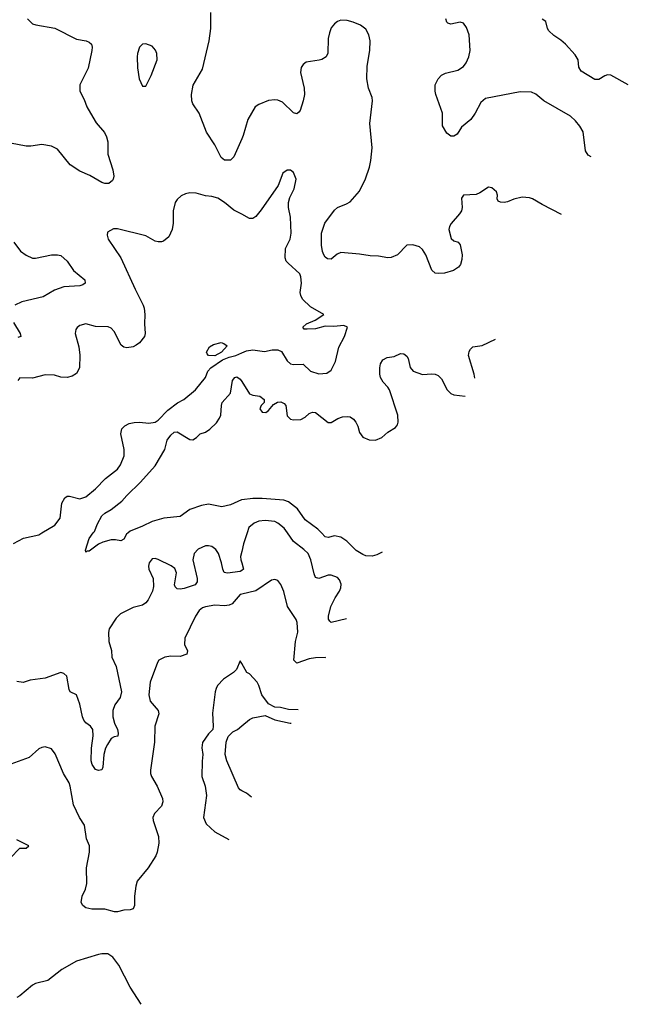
# Model space of a CAD drawing. Header units: inches. Extents: x 2134017 to 2292458, y 756222 to 916513.
# Tile 386 of 387: x 2288589 to 2292458, y 887002 to 893265. Entities that reach past the tile are written whole.
import ezdxf

# ---------------------------------------------------------------- set-up
doc = ezdxf.new("R2010")
doc.units = ezdxf.units.IN
doc.header["$MEASUREMENT"] = 0
for name, color, linetype in [('C2888', 7, 'Continuous'), ('C2889', 7, 'Continuous'), ('C2898', 7, 'Continuous'), ('C2899', 7, 'Continuous')]:
    doc.layers.add(name, color=color, linetype=linetype)

msp = doc.modelspace()

# ---------------------------------------------------------------- linework, layer by layer
at = {"layer": 'C2888', "color": 5}
for points, elevation in [([(2288550, 889932.6), (2288613.2, 889966.8), (2288710, 889988), (2288729.6, 890000)], 240), ([(2289277.3, 890000), (2289268.2, 889991.8), (2289250, 889960.9), (2289231, 889950), (2289197.4, 889957.4), (2289170, 889956.8), (2289118.3, 889941.7), (2289090, 889929.6), (2289030, 889885.1), (2289015.3, 889884.7), (2289010, 889878), (2289007.8, 889890), (2289030, 889964.9), (2289056.8, 890000)], 220), ([(2290000, 889761.7), (2289990, 889754.5), (2289910, 889743.4), (2289888.9, 889748.9), (2289879.2, 889770), (2289872, 889810), (2289853.5, 889870), (2289835.5, 889895.5), (2289810, 889913.3), (2289790, 889919), (2289770, 889918.5), (2289723, 889897), (2289699, 889870), (2289688.8, 889830), (2289718, 889710), (2289717.2, 889690), (2289703.8, 889670), (2289633.7, 889646.3), (2289610, 889642), (2289590, 889644.5), (2289577.2, 889657.2), (2289572.2, 889670), (2289585.5, 889745.5), (2289574.1, 889774.1), (2289551.5, 889790), (2289470, 889830.8), (2289450, 889838), (2289430, 889835.4), (2289411.6, 889810), (2289408.4, 889788.4), (2289410.3, 889770), (2289437, 889710), (2289439.5, 889660.5), (2289432.7, 889630), (2289404.8, 889575.2), (2289390, 889555.1), (2289370, 889540.7), (2289310, 889526.6), (2289230, 889485.4), (2289202.1, 889457.9), (2289158.4, 889390), (2289153.4, 889366.6), (2289155.9, 889310), (2289171.8, 889251.8), (2289174.6, 889210), (2289201.1, 889150), (2289235.8, 888990), (2289226.7, 888953.3), (2289194.1, 888905.9), (2289181.5, 888870), (2289180.3, 888830), (2289191.5, 888790), (2289210.2, 888750), (2289214.6, 888725.4), (2289212.2, 888707.8), (2289190, 888702.9), (2289170, 888691.8), (2289146.5, 888653.5), (2289134.3, 888630), (2289123.6, 888590), (2289118, 888510), (2289110, 888494), (2289090, 888489.2), (2289070, 888496), (2289050, 888527), (2289042.7, 888550), (2289044.4, 888630), (2289056.1, 888710), (2289053.6, 888750), (2289039.6, 888770), (2289010, 888792.8), (2288995.7, 888810), (2288987.5, 888830), (2288971.1, 888911.1), (2288950, 888969.5), (2288910, 888989.4), (2288903.8, 889003.8), (2288889.2, 889090), (2288870, 889106), (2288850, 889111.8), (2288750, 889076), (2288655.9, 889064.1), (2288610, 889049.4), (2288570, 889054.5)], 240), ([(2290000, 889881.5), (2289993, 889850), (2289994.2, 889830), (2290000, 889809.9)], 240), ([(2290000, 889610.3), (2289990, 889607.8), (2289938.9, 889550), (2289920.1, 889539.9), (2289890, 889536.3), (2289830, 889539.9), (2289770, 889530.6), (2289750, 889523.1), (2289730, 889507.3), (2289705.5, 889470), (2289639.2, 889330), (2289635.8, 889290), (2289655.6, 889250), (2289652.2, 889230), (2289610, 889214.6), (2289550, 889216.5), (2289511, 889210), (2289474, 889190), (2289463.9, 889176.1), (2289417.6, 889050), (2289408.9, 888970), (2289417.6, 888930), (2289468.7, 888870), (2289472.9, 888850), (2289447.6, 888770), (2289446.5, 888670), (2289420.3, 888490), (2289420.3, 888470), (2289427, 888450), (2289463.1, 888390), (2289496.5, 888310), (2289498.9, 888290), (2289490, 888262), (2289444.7, 888215.3), (2289435.6, 888190), (2289436.5, 888170), (2289471.5, 888068.5), (2289472.8, 888027.2), (2289463, 887970), (2289453.5, 887946.5), (2289404.9, 887870), (2289335.8, 887784.2), (2289326.5, 887753.5), (2289318.9, 887690), (2289319.3, 887630), (2289310, 887609.3), (2289290, 887602.7), (2289250, 887601.2), (2289210.4, 887589.6), (2289190.4, 887589.6), (2289130, 887606), (2289047.6, 887607.6), (2289010, 887616), (2288989.6, 887629.6), (2288979.3, 887650), (2288986.6, 887690), (2289006.6, 887733.4), (2289015.8, 887770), (2289013.7, 887870), (2289033.3, 887970), (2289032.8, 888010), (2289014.3, 888054.3), (2289001.1, 888141.1), (2288968.3, 888190), (2288931.3, 888271.3), (2288909.7, 888390), (2288902.2, 888410), (2288867.4, 888470), (2288814.3, 888594.3), (2288790, 888626.6), (2288750, 888639.6), (2288730, 888636.3), (2288710, 888627.8), (2288647.9, 888572.1), (2288532.7, 888530)], 260), ([(2290000, 889169.2), (2289990, 889186), (2289967.9, 889132.1), (2289948.4, 889111.6), (2289884, 889070), (2289847.3, 889030), (2289837.3, 889010), (2289830.5, 888989.5), (2289813.7, 888853.7), (2289818.8, 888770), (2289816, 888750), (2289790, 888722), (2289750, 888666), (2289747.7, 888632.3), (2289753.4, 888590), (2289747.9, 888547.9), (2289747.7, 888450), (2289768, 888390), (2289775.5, 888330), (2289756.3, 888190), (2289774, 888150), (2289830, 888099.1), (2289919.1, 888049.8)], 280), ([(2290000, 888360.4), (2289990, 888366), (2289979.1, 888379.1), (2289906, 888550), (2289896, 888590), (2289901.2, 888670), (2289915.1, 888704.9), (2289944.8, 888735.2), (2289973.2, 888750), (2290000, 888772.1)], 280), ([(2288529.1, 887930.9), (2288590, 887994), (2288630, 887994), (2288646, 888010), (2288570, 888048)], 280), ([(2289360.7, 887001.5), (2289291, 887111), (2289219.6, 887250), (2289181.7, 887301.7), (2289150, 887322), (2289110, 887322.4), (2289090, 887318), (2288950, 887276.9), (2288856.5, 887223.5), (2288767.4, 887152.6), (2288690, 887133.6), (2288670, 887122.9), (2288590, 887055.1), (2288570, 887044.5)], 280)]:
    msp.add_lwpolyline(points, dxfattribs=dict(at, elevation=elevation))
at = {"layer": 'C2889', "color": 5}
for points, elevation in [([(2290000, 892506.7), (2289950, 892393.2), (2289930, 892372.7), (2289890, 892372.3), (2289868.6, 892388.6), (2289828.4, 892470), (2289777.2, 892550), (2289730.6, 892670.6), (2289690, 892729.6), (2289683.5, 892750), (2289681.5, 892790), (2289690.6, 892849.4), (2289751.6, 892950), (2289793.3, 893130), (2289803.5, 893210), (2289803.5, 893310)], 220), ([(2288638.4, 893270), (2288670, 893239.5), (2288691.8, 893231.8), (2288812, 893212), (2288950, 893141.5), (2289010.8, 893130), (2289030, 893123.1), (2289045.3, 893110), (2289050.2, 893090), (2289047.9, 893070), (2289023.2, 892956.8), (2288971.8, 892850), (2288970.4, 892810), (2288997.8, 892757.8), (2289016, 892710), (2289039, 892670), (2289075.8, 892610), (2289126.9, 892546.9), (2289140.5, 892520.5), (2289148.6, 892488.6), (2289148.4, 892410), (2289180.3, 892310), (2289186.4, 892270), (2289182, 892250), (2289178.4, 892241.6), (2289156.4, 892223.6), (2289130, 892223), (2289110, 892229.7), (2289034.9, 892274.9), (2288970, 892302.3), (2288910, 892341.7), (2288830, 892441.7), (2288790, 892460.9), (2288730, 892471.6), (2288659.3, 892460.7), (2288630, 892461.1), (2288530, 892480.7)], 220), ([(2290000, 892027.8), (2289950, 892054), (2289890, 892103), (2289849.2, 892130), (2289810, 892141.3), (2289770, 892144.2), (2289710, 892162), (2289670, 892163.6), (2289642, 892158), (2289616.1, 892143.9), (2289590, 892120.9), (2289578, 892102), (2289563.7, 892050), (2289564.9, 891970), (2289558.9, 891930), (2289536, 891884), (2289503, 891857), (2289490, 891851.3), (2289470, 891851.2), (2289450, 891856.9), (2289390, 891889.7), (2289210, 891935.1), (2289185.2, 891934.8), (2289147.1, 891912.9), (2289145.4, 891894.6), (2289151, 891870), (2289231.3, 891751.3), (2289321.8, 891550), (2289373.8, 891450), (2289380.6, 891430), (2289384.7, 891390), (2289382.6, 891330), (2289387.4, 891270), (2289382, 891250), (2289350.4, 891210), (2289330, 891195.1), (2289310, 891184), (2289270, 891176.9), (2289250, 891182.4), (2289234.7, 891194.8), (2289190, 891280.7), (2289170, 891302.4), (2289151.9, 891311.9), (2289070, 891313), (2289010, 891329.6), (2288970, 891319.3), (2288953, 891307), (2288945.5, 891294.5), (2288942, 891270), (2288964.8, 891184.8), (2288971.3, 891131.3), (2288969.2, 891050.8), (2288950, 891013.6), (2288923.2, 890996.8), (2288890, 890988.7), (2288850, 890990.9), (2288810, 891003.1), (2288750, 891006.2), (2288670, 890984.4), (2288590, 890986), (2288576.3, 890970)], 240), ([(2288551.7, 891850), (2288592.8, 891792.8), (2288630, 891767.4), (2288670, 891749.1), (2288690, 891747.2), (2288790, 891768.5), (2288829.3, 891769.3), (2288850, 891764.9), (2288890.1, 891730.1), (2288930.2, 891670.2), (2289003, 891610), (2289005.5, 891590), (2288990, 891577.6), (2288970, 891571.6), (2288870, 891566.3), (2288810, 891544.8), (2288737.1, 891502.9), (2288601.6, 891470), (2288557.4, 891450)], 220), ([(2288550, 891338), (2288592, 891270), (2288594.9, 891250), (2288577, 891243)], 220), ([(2288729.6, 890000), (2288811.5, 890050), (2288846.4, 890093.6), (2288857.2, 890190), (2288876, 890224), (2288890, 890234.4), (2288906, 890234), (2288970, 890216.5), (2289010, 890230.3), (2289070, 890280.3), (2289134.3, 890345.7), (2289210, 890404.9), (2289230, 890433.4), (2289253.3, 890490), (2289252.1, 890530), (2289231.1, 890630), (2289238.2, 890661.8), (2289257.4, 890682.6), (2289283.9, 890696.1), (2289316.6, 890703.4), (2289350, 890705.4), (2289410, 890698.4), (2289450, 890705.8), (2289470, 890716.8), (2289530, 890780.5), (2289591.7, 890828.3), (2289631.5, 890848.5), (2289705.7, 890910), (2289769.7, 890990), (2289785.3, 891030), (2289803.9, 891050), (2289877.6, 891102.4), (2289920.7, 891119.3), (2289963.6, 891130), (2290000, 891145.3)], 240), ([(2289056.8, 890000), (2289064.4, 890010), (2289082.3, 890057.7), (2289111.7, 890108.3), (2289130, 890126), (2289170.6, 890149.4), (2289238, 890202), (2289270, 890238.9), (2289357.6, 890322.4), (2289450, 890427.6), (2289512.2, 890530), (2289526.7, 890590), (2289550, 890622), (2289570, 890640.3), (2289590, 890643.7), (2289670, 890594.9), (2289690, 890593.4), (2289713.6, 890606.4), (2289735.3, 890630), (2289770, 890640.5), (2289798.6, 890661.4), (2289839, 890701), (2289859.7, 890730), (2289867.1, 890750), (2289870.8, 890810), (2289876.5, 890830), (2289929.8, 890890), (2289941.7, 890970), (2289957.2, 890990), (2289970, 890994.3), (2289990, 890979.1), (2290000, 890963.6)], 220), ([(2290000, 890210.2), (2289998, 890210), (2289930, 890178.5), (2289873.8, 890166.2), (2289790, 890184.1), (2289745, 890175), (2289670.2, 890149.8), (2289610, 890105.4), (2289505.3, 890094.7), (2289430, 890074), (2289370, 890043.1), (2289290, 890011.2), (2289277.3, 890000)], 220)]:
    msp.add_lwpolyline(points, dxfattribs=dict(at, elevation=elevation))
at = {"layer": 'C2889', "color": 5, "elevation": 240}
for points in [[(2289390, 893112.3), (2289370, 893109.2), (2289350.8, 893090), (2289337.1, 893050), (2289336.4, 893030), (2289338, 892958), (2289347.3, 892890), (2289370, 892842), (2289390, 892842), (2289425.2, 892910), (2289462.7, 893010), (2289461.2, 893050), (2289451.7, 893071.7), (2289430, 893097.2)], [(2289830, 891126), (2289790, 891128.2), (2289780.4, 891140.4), (2289777.1, 891150), (2289794.8, 891185.2), (2289820.5, 891199.5), (2289870, 891211.7), (2289886.4, 891206.4), (2289907.7, 891190), (2289870.7, 891149.3)]]:
    msp.add_lwpolyline(points, close=True, dxfattribs=at)
at = {"layer": 'C2898', "color": 5}
for points, elevation in [([(2290033.9, 890000), (2290010.8, 889930), (2290000, 889881.5)], 240), ([(2290666.5, 889453.1), (2290570, 889431.5), (2290559.7, 889439.7), (2290552.3, 889452.3), (2290551.9, 889470), (2290566.8, 889533.2), (2290593.5, 889586.5), (2290623, 889630), (2290629.6, 889650), (2290633.6, 889673.6), (2290622.9, 889702.9), (2290610, 889716), (2290570, 889731.8), (2290550, 889731.5), (2290490, 889710.9), (2290470, 889716.9), (2290460.4, 889740.3), (2290439.9, 889830), (2290421.8, 889870), (2290395.9, 889895.9), (2290330, 889945.8), (2290291.8, 890000)], 240), ([(2290892.7, 889877.7), (2290860, 889860), (2290830, 889852.7), (2290790, 889854.9), (2290770, 889862.5), (2290728.8, 889888.8), (2290668.4, 889948.4), (2290630, 889972.8), (2290590, 889981.6), (2290550, 889971.8), (2290530, 889974.8), (2290507, 890000)], 220), ([(2290000, 889809.9), (2290011.4, 889770), (2290000, 889761.7)], 240), ([(2290535.1, 889206.4), (2290530, 889207.1), (2290470, 889205.6), (2290430, 889198.9), (2290350, 889171.1), (2290332.4, 889190), (2290343.1, 889310), (2290356.4, 889370), (2290353, 889430), (2290346.3, 889450), (2290292.1, 889532.1), (2290268.3, 889628.3), (2290250, 889673.2), (2290230, 889697), (2290210, 889704.5), (2290190, 889699.5), (2290090, 889632.4), (2290000, 889610.3)], 260), ([(2290359, 888875.7), (2290298, 888878), (2290246, 888890), (2290210, 888892.7), (2290170, 888912.7), (2290127.6, 888970), (2290110, 889029), (2290098.4, 889050), (2290050, 889104), (2290033.2, 889113.2), (2290000, 889169.2)], 280), ([(2290000, 888772.1), (2290050, 888813.4), (2290070, 888824.9), (2290150, 888838), (2290210, 888810.8), (2290308.9, 888791.1), (2290313.9, 888791.1)], 280), ([(2290062.8, 888319.7), (2290030, 888343.7), (2290000, 888360.4)], 280)]:
    msp.add_lwpolyline(points, dxfattribs=dict(at, elevation=elevation))
at = {"layer": 'C2899', "color": 5}
for points, elevation in [([(2292032.5, 892025.8), (2291910, 892089.6), (2291850, 892126), (2291830, 892133), (2291783.9, 892136.1), (2291730, 892123.6), (2291690, 892106), (2291670, 892102.4), (2291645.1, 892105.1), (2291631.7, 892111.7), (2291625.4, 892125.4), (2291626.3, 892150), (2291620.4, 892170), (2291590, 892196.4), (2291570, 892198.9), (2291515.3, 892164.7), (2291490, 892154), (2291410.5, 892149.5), (2291398, 892130), (2291401.6, 892070), (2291398.4, 892050), (2291386, 892030), (2291331.8, 891968.2), (2291321.8, 891950), (2291317.7, 891930), (2291332.4, 891872.4), (2291350, 891857.5), (2291376.9, 891850), (2291390, 891833.7), (2291402, 891770), (2291400.7, 891739.3), (2291391.9, 891708.1), (2291377.6, 891690), (2291346, 891670), (2291290, 891652.3), (2291249.8, 891649.8), (2291230, 891653.3), (2291210, 891672.3), (2291170.8, 891770), (2291150, 891803.5), (2291130, 891821), (2291087.6, 891832.4), (2291050, 891831.2), (2290991.1, 891768.9), (2290950, 891753.3), (2290930, 891751.1), (2290870, 891761.5), (2290816.4, 891763.6), (2290750, 891774.3), (2290630, 891784.8), (2290606.6, 891773.4), (2290570, 891741.6), (2290544.7, 891744.7), (2290530, 891755.6), (2290521.5, 891770), (2290513.3, 891790), (2290506.8, 891830), (2290507.9, 891908), (2290529.8, 891970), (2290590, 892054), (2290610, 892070.3), (2290667.2, 892092.8), (2290690, 892107.6), (2290750, 892173.7), (2290787, 892253), (2290812.9, 892327.1), (2290821.5, 892370), (2290828.9, 892450), (2290815.8, 892604.2), (2290832.8, 892750), (2290829.7, 892770), (2290807.1, 892830), (2290796, 892890), (2290797.7, 892970), (2290814, 893070), (2290818, 893130), (2290809.3, 893170), (2290790, 893204), (2290755.3, 893230), (2290709.6, 893249.7), (2290670, 893260.5), (2290630, 893261.6), (2290610, 893254), (2290590, 893239.5), (2290570, 893212.7), (2290557.5, 893182.5), (2290550, 893146), (2290548.1, 893051.9), (2290537.6, 893030), (2290510, 893012.3), (2290493, 893007), (2290410, 892994.3), (2290390, 892979.5), (2290378.6, 892961.4), (2290373.4, 892930), (2290398, 892830), (2290399.7, 892790), (2290390.9, 892749.1), (2290371.4, 892688.6), (2290363.4, 892676.6), (2290350, 892667), (2290330, 892673.3), (2290259.8, 892739.8), (2290230, 892753.5), (2290210, 892755.6), (2290170, 892750.9), (2290110, 892725.4), (2290086.7, 892710), (2290040.2, 892630), (2290010, 892529.4), (2290000, 892506.7)], 220), ([(2292222.1, 892393.6), (2292202.8, 892402.8), (2292186.3, 892430), (2292171.1, 892551.1), (2292150, 892588.3), (2292122.3, 892622.3), (2292090, 892651.6), (2291920.5, 892750), (2291870, 892792.4), (2291843.3, 892803.3), (2291770, 892805.6), (2291550, 892764.6), (2291520.9, 892739.1), (2291484.4, 892670), (2291456.5, 892630), (2291398.6, 892581.4), (2291370, 892536.2), (2291350, 892524.2), (2291330, 892523.7), (2291303.6, 892543.6), (2291276, 892590), (2291276.9, 892670), (2291234, 892790), (2291229.8, 892810), (2291231.3, 892850), (2291248.3, 892890), (2291270, 892911.8), (2291295.3, 892924.7), (2291375.4, 892944.6), (2291410, 892967.6), (2291427.7, 892990), (2291444.7, 893030), (2291452.1, 893070), (2291446.6, 893170), (2291430, 893215.8), (2291410, 893242.7), (2291390, 893249.8), (2291330, 893237.6), (2291310, 893242.7), (2291304.5, 893250), (2291298, 893270)], 180), ([(2292458.2, 892851.7), (2292346.8, 892913.2), (2292326, 892914), (2292310, 892909), (2292270, 892884), (2292245.6, 892885.6), (2292158, 892938), (2292142.7, 892962.7), (2292139.3, 893010), (2292121.2, 893041.2), (2292059, 893110), (2292030, 893135.3), (2291984.7, 893164.7), (2291953.6, 893193.6), (2291944, 893210), (2291934, 893254), (2291910, 893268)], 160), ([(2290000, 891145.3), (2290030, 891158), (2290070, 891165.8), (2290145.4, 891154.6), (2290194.5, 891165.5), (2290230, 891165.7), (2290254.1, 891154.1), (2290290, 891094.9), (2290310, 891077), (2290330, 891072.2), (2290390, 891074.4), (2290438, 891030), (2290490, 891011.8), (2290542.4, 891017.6), (2290570, 891036), (2290597, 891090), (2290617.4, 891182.6), (2290653.3, 891250), (2290673.2, 891310), (2290650, 891320.9), (2290585.8, 891314.1), (2290530, 891316.4), (2290470, 891298.9), (2290416, 891296), (2290396.4, 891296.4), (2290388.9, 891308.9), (2290413.2, 891330), (2290466.5, 891353.5), (2290522, 891390), (2290437.8, 891437.8), (2290386.6, 891486.6), (2290375.1, 891510), (2290372.6, 891530), (2290379.6, 891590), (2290376.3, 891630), (2290370, 891649), (2290295.6, 891715.6), (2290283.1, 891730), (2290275.5, 891750), (2290278, 891810), (2290307.3, 891870), (2290313.8, 891906.2), (2290309.6, 892010), (2290298, 892070), (2290298.3, 892101.7), (2290306, 892134), (2290333.6, 892190), (2290346, 892250), (2290330, 892294), (2290310, 892309), (2290290, 892309), (2290261, 892290), (2290231, 892210), (2290124.7, 892055.3), (2290090, 892012.7), (2290070, 892000.7), (2290050, 892001.6), (2290000, 892027.8)], 240), ([(2291482.8, 890985.6), (2291479.1, 891010), (2291442.6, 891130), (2291446.2, 891153.8), (2291455.1, 891170), (2291470, 891184.9), (2291530, 891192.7), (2291614.6, 891233.1)], 220), ([(2290000, 890963.6), (2290050, 890885.7), (2290070, 890876.9), (2290116, 890870), (2290142, 890850), (2290142.8, 890830), (2290123, 890810), (2290115.5, 890790), (2290130, 890768.4), (2290153.3, 890766.7), (2290170, 890778.8), (2290202.7, 890817.3), (2290227.7, 890832.3), (2290250, 890835.2), (2290270, 890824.4), (2290280.3, 890810), (2290290, 890744.9), (2290310, 890724.9), (2290330, 890719.5), (2290377.1, 890722.9), (2290403.3, 890736.7), (2290430, 890760.7), (2290450, 890768), (2290470, 890766), (2290550, 890703.7), (2290570, 890702.3), (2290611.8, 890728.2), (2290641.4, 890738.6), (2290670, 890741.4), (2290690, 890737.8), (2290710, 890723.6), (2290724.9, 890704.9), (2290738.7, 890678.7), (2290750, 890639.3), (2290769.5, 890609.5), (2290810, 890592.6), (2290850, 890591.4), (2290891.9, 890608.1), (2290930, 890640.9), (2290978.4, 890670), (2290991.8, 890688.2), (2290994.9, 890705.1), (2290991.9, 890750), (2290939.8, 890910), (2290928.5, 890928.5), (2290898.9, 890958.9), (2290883.1, 890990), (2290878.3, 891010), (2290878.3, 891050), (2290883.1, 891076.9), (2290897.5, 891102.5), (2290924.1, 891115.9), (2290970, 891121.7), (2291010, 891142.4), (2291030, 891139), (2291050, 891125.7), (2291059.3, 891110), (2291071.8, 891051.8), (2291090.2, 891030.2), (2291150, 891007.7), (2291210, 891012.4), (2291230.8, 891010), (2291250, 891001.3), (2291270, 890981.6), (2291307.3, 890910), (2291330, 890886.5), (2291350, 890878.3), (2291386, 890874), (2291421.8, 890871.1)], 220), ([(2290507, 890000), (2290484.6, 890024.6), (2290403.3, 890083.2), (2290354.3, 890154.3), (2290297.2, 890197.2), (2290267.7, 890207.7), (2290130, 890218.5), (2290070, 890218.5), (2290000, 890210.2)], 220), ([(2290291.8, 890000), (2290270, 890030.9), (2290230, 890062.7), (2290210, 890072), (2290150, 890079.2), (2290110, 890074.5), (2290078.4, 890061.6), (2290045.4, 890034.6), (2290033.9, 890000)], 240)]:
    msp.add_lwpolyline(points, dxfattribs=dict(at, elevation=elevation))

doc.saveas('drawing.dxf')
